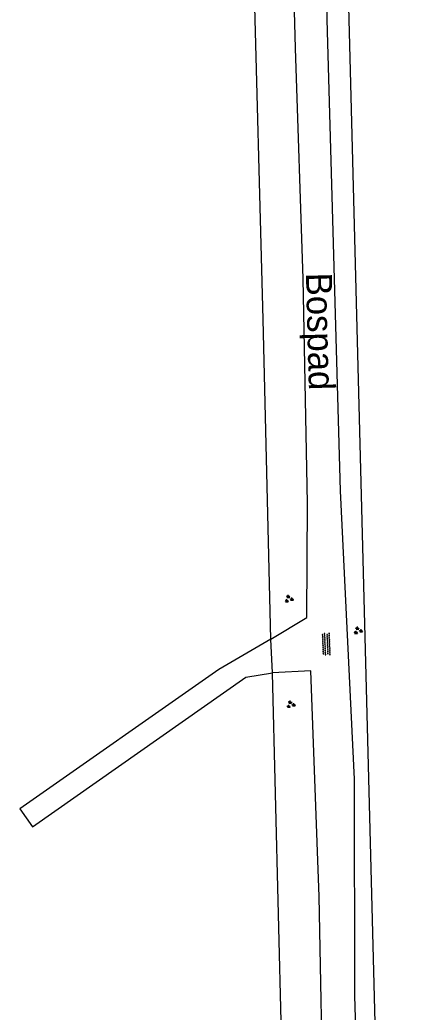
# Model space of a CAD drawing. Extents: x 128999 to 131010, y 395498 to 399007.
# Drawn here: x 129573.1 to 129609.9, y 395806.8 to 395902.5 of the extents above; entities that cross this region are included whole.
import ezdxf

# ---------------------------------------------------------------- set-up
doc = ezdxf.new("R2010")
doc.units = 0
for name, color, linetype in [('gg-afsc-draadraster', 7, 'Continuous'), ('gg-afsc-hekwerk', 7, 'Continuous'), ('gg-anno-openbare ruimte label', 7, 'Continuous'), ('gg-knt-onverhard', 7, 'Continuous'), ('gt-symb-groenvak', 7, 'Continuous'), ('gt-symb-overige verharding', 7, 'Continuous')]:
    doc.layers.add(name, color=color, linetype=linetype)

# ---------------------------------------------------------------- blocks, each defined once
blk = doc.blocks.new('gt0-GRVAK')
at = {"layer": 'gt-symb-groenvak'}
for p, q in [((-0.11, 0.189), (-0.228, 0.24)), ((-0.182, 0.153), (0.088, 0.153)), ((-0.091, 0.211), (-0.156, 0.322)), ((-0.047, 0.214), (-0.047, 0.393)), ((-0.004, 0.211), (0.061, 0.322)), ((0.015, 0.189), (0.133, 0.24)), ((0.262, -0.052), (0.197, 0.059)), ((0.305, -0.049), (0.305, 0.13)), ((0.349, -0.052), (0.414, 0.059)), ((-0.245, -0.228), (-0.363, -0.177)), ((-0.318, -0.264), (-0.047, -0.264)), ((-0.226, -0.206), (-0.291, -0.095)), ((-0.183, -0.203), (-0.183, -0.024)), ((-0.139, -0.206), (-0.074, -0.095)), ((-0.12, -0.228), (-0.002, -0.177)), ((0.243, -0.074), (0.125, -0.023)), ((0.17, -0.11), (0.441, -0.11)), ((0.368, -0.074), (0.486, -0.023))]:
    blk.add_line(p, q, dxfattribs=at)
blk = doc.blocks.new('gt0-OVH')
at = {"layer": 'gt-symb-overige verharding'}
for points in [[(-0.972, 0.298), (-0.967, 0.308), (-0.965, 0.319), (-0.966, 0.33), (-0.971, 0.34), (-0.978, 0.348), (-0.988, 0.353), (-0.999, 0.355), (-1.01, 0.354), (-1.02, 0.349), (-1.028, 0.342), (-1.033, 0.332), (-1.035, 0.321), (-1.034, 0.31), (-1.029, 0.3), (-1.022, 0.292), (-1.012, 0.287), (-1.001, 0.285), (-0.99, 0.286), (-0.98, 0.291)], [(-0.872, 0.106), (-0.867, 0.116), (-0.865, 0.126), (-0.866, 0.137), (-0.871, 0.147), (-0.878, 0.156), (-0.888, 0.161), (-0.899, 0.163), (-0.91, 0.162), (-0.92, 0.157), (-0.928, 0.15), (-0.933, 0.14), (-0.935, 0.129), (-0.934, 0.118), (-0.929, 0.108), (-0.922, 0.1), (-0.912, 0.095), (-0.901, 0.092), (-0.89, 0.094), (-0.88, 0.098)], [(-0.772, 0.298), (-0.767, 0.308), (-0.765, 0.319), (-0.766, 0.33), (-0.771, 0.34), (-0.778, 0.348), (-0.788, 0.353), (-0.799, 0.355), (-0.81, 0.354), (-0.82, 0.349), (-0.828, 0.342), (-0.833, 0.332), (-0.835, 0.321), (-0.834, 0.31), (-0.829, 0.3), (-0.822, 0.292), (-0.812, 0.287), (-0.801, 0.285), (-0.79, 0.286), (-0.78, 0.291)], [(-0.672, 0.106), (-0.667, 0.116), (-0.665, 0.126), (-0.666, 0.137), (-0.671, 0.147), (-0.678, 0.156), (-0.688, 0.161), (-0.699, 0.163), (-0.71, 0.162), (-0.72, 0.157), (-0.728, 0.15), (-0.733, 0.14), (-0.735, 0.129), (-0.734, 0.118), (-0.729, 0.108), (-0.722, 0.1), (-0.712, 0.095), (-0.701, 0.092), (-0.69, 0.094), (-0.68, 0.098)], [(-0.572, 0.298), (-0.567, 0.308), (-0.565, 0.319), (-0.566, 0.33), (-0.571, 0.34), (-0.578, 0.348), (-0.588, 0.353), (-0.599, 0.355), (-0.61, 0.354), (-0.62, 0.349), (-0.628, 0.342), (-0.633, 0.332), (-0.635, 0.321), (-0.634, 0.31), (-0.629, 0.3), (-0.622, 0.292), (-0.612, 0.287), (-0.601, 0.285), (-0.59, 0.286), (-0.58, 0.291)], [(-0.472, 0.106), (-0.467, 0.116), (-0.465, 0.126), (-0.466, 0.137), (-0.471, 0.147), (-0.478, 0.156), (-0.488, 0.161), (-0.499, 0.163), (-0.51, 0.162), (-0.52, 0.157), (-0.528, 0.15), (-0.533, 0.14), (-0.535, 0.129), (-0.534, 0.118), (-0.529, 0.108), (-0.522, 0.1), (-0.512, 0.095), (-0.501, 0.092), (-0.49, 0.094), (-0.48, 0.098)], [(-0.372, 0.298), (-0.367, 0.308), (-0.365, 0.319), (-0.366, 0.33), (-0.371, 0.34), (-0.378, 0.348), (-0.388, 0.353), (-0.399, 0.355), (-0.41, 0.354), (-0.42, 0.349), (-0.428, 0.342), (-0.433, 0.332), (-0.435, 0.321), (-0.434, 0.31), (-0.429, 0.3), (-0.422, 0.292), (-0.412, 0.287), (-0.401, 0.285), (-0.39, 0.286), (-0.38, 0.291)], [(-0.272, 0.106), (-0.267, 0.116), (-0.265, 0.126), (-0.266, 0.137), (-0.271, 0.147), (-0.278, 0.156), (-0.288, 0.161), (-0.299, 0.163), (-0.31, 0.162), (-0.32, 0.157), (-0.328, 0.15), (-0.333, 0.14), (-0.335, 0.129), (-0.334, 0.118), (-0.329, 0.108), (-0.322, 0.1), (-0.312, 0.095), (-0.301, 0.092), (-0.29, 0.094), (-0.28, 0.098)], [(-0.172, 0.298), (-0.167, 0.308), (-0.165, 0.319), (-0.166, 0.33), (-0.171, 0.34), (-0.178, 0.348), (-0.188, 0.353), (-0.199, 0.355), (-0.21, 0.354), (-0.22, 0.349), (-0.228, 0.342), (-0.233, 0.332), (-0.235, 0.321), (-0.234, 0.31), (-0.229, 0.3), (-0.222, 0.292), (-0.212, 0.287), (-0.201, 0.285), (-0.19, 0.286), (-0.18, 0.291)], [(-0.072, 0.106), (-0.067, 0.116), (-0.065, 0.126), (-0.066, 0.137), (-0.071, 0.147), (-0.078, 0.156), (-0.088, 0.161), (-0.099, 0.163), (-0.11, 0.162), (-0.12, 0.157), (-0.128, 0.15), (-0.133, 0.14), (-0.135, 0.129), (-0.134, 0.118), (-0.129, 0.108), (-0.122, 0.1), (-0.112, 0.095), (-0.101, 0.092), (-0.09, 0.094), (-0.08, 0.098)], [(0.028, 0.298), (0.033, 0.308), (0.035, 0.319), (0.034, 0.33), (0.029, 0.34), (0.022, 0.348), (0.012, 0.353), (0.001, 0.355), (-0.01, 0.354), (-0.02, 0.349), (-0.028, 0.342), (-0.033, 0.332), (-0.035, 0.321), (-0.034, 0.31), (-0.029, 0.3), (-0.022, 0.292), (-0.012, 0.287), (-0.001, 0.285), (0.01, 0.286), (0.02, 0.291)], [(0.128, 0.106), (0.133, 0.116), (0.135, 0.126), (0.134, 0.137), (0.129, 0.147), (0.122, 0.156), (0.112, 0.161), (0.101, 0.163), (0.09, 0.162), (0.08, 0.157), (0.072, 0.15), (0.067, 0.14), (0.065, 0.129), (0.066, 0.118), (0.071, 0.108), (0.078, 0.1), (0.088, 0.095), (0.099, 0.092), (0.11, 0.094), (0.12, 0.098)], [(0.228, 0.298), (0.233, 0.308), (0.235, 0.319), (0.234, 0.33), (0.229, 0.34), (0.222, 0.348), (0.212, 0.353), (0.201, 0.355), (0.19, 0.354), (0.18, 0.349), (0.172, 0.342), (0.167, 0.332), (0.165, 0.321), (0.166, 0.31), (0.171, 0.3), (0.178, 0.292), (0.188, 0.287), (0.199, 0.285), (0.21, 0.286), (0.22, 0.291)], [(0.328, 0.106), (0.333, 0.116), (0.335, 0.126), (0.334, 0.137), (0.329, 0.147), (0.322, 0.156), (0.312, 0.161), (0.301, 0.163), (0.29, 0.162), (0.28, 0.157), (0.272, 0.15), (0.267, 0.14), (0.265, 0.129), (0.266, 0.118), (0.271, 0.108), (0.278, 0.1), (0.288, 0.095), (0.299, 0.092), (0.31, 0.094), (0.32, 0.098)], [(0.428, 0.298), (0.433, 0.308), (0.435, 0.319), (0.434, 0.33), (0.429, 0.34), (0.422, 0.348), (0.412, 0.353), (0.401, 0.355), (0.39, 0.354), (0.38, 0.349), (0.372, 0.342), (0.367, 0.332), (0.365, 0.321), (0.366, 0.31), (0.371, 0.3), (0.378, 0.292), (0.388, 0.287), (0.399, 0.285), (0.41, 0.286), (0.42, 0.291)], [(0.528, 0.106), (0.533, 0.116), (0.535, 0.126), (0.534, 0.137), (0.529, 0.147), (0.522, 0.156), (0.512, 0.161), (0.501, 0.163), (0.49, 0.162), (0.48, 0.157), (0.472, 0.15), (0.467, 0.14), (0.465, 0.129), (0.466, 0.118), (0.471, 0.108), (0.478, 0.1), (0.488, 0.095), (0.499, 0.092), (0.51, 0.094), (0.52, 0.098)], [(0.628, 0.298), (0.633, 0.308), (0.635, 0.319), (0.634, 0.33), (0.629, 0.34), (0.622, 0.348), (0.612, 0.353), (0.601, 0.355), (0.59, 0.354), (0.58, 0.349), (0.572, 0.342), (0.567, 0.332), (0.565, 0.321), (0.566, 0.31), (0.571, 0.3), (0.578, 0.292), (0.588, 0.287), (0.599, 0.285), (0.61, 0.286), (0.62, 0.291)], [(0.728, 0.106), (0.733, 0.116), (0.735, 0.126), (0.734, 0.137), (0.729, 0.147), (0.722, 0.156), (0.712, 0.161), (0.701, 0.163), (0.69, 0.162), (0.68, 0.157), (0.672, 0.15), (0.667, 0.14), (0.665, 0.129), (0.666, 0.118), (0.671, 0.108), (0.678, 0.1), (0.688, 0.095), (0.699, 0.092), (0.71, 0.094), (0.72, 0.098)], [(0.828, 0.298), (0.833, 0.308), (0.835, 0.319), (0.834, 0.33), (0.829, 0.34), (0.822, 0.348), (0.812, 0.353), (0.801, 0.355), (0.79, 0.354), (0.78, 0.349), (0.772, 0.342), (0.767, 0.332), (0.765, 0.321), (0.766, 0.31), (0.771, 0.3), (0.778, 0.292), (0.788, 0.287), (0.799, 0.285), (0.81, 0.286), (0.82, 0.291)], [(0.928, 0.106), (0.933, 0.116), (0.935, 0.126), (0.934, 0.137), (0.929, 0.147), (0.922, 0.156), (0.912, 0.161), (0.901, 0.163), (0.89, 0.162), (0.88, 0.157), (0.872, 0.15), (0.867, 0.14), (0.865, 0.129), (0.866, 0.118), (0.871, 0.108), (0.878, 0.1), (0.888, 0.095), (0.899, 0.092), (0.91, 0.094), (0.92, 0.098)], [(1.028, 0.298), (1.033, 0.308), (1.035, 0.319), (1.034, 0.33), (1.029, 0.34), (1.022, 0.348), (1.012, 0.353), (1.001, 0.355), (0.99, 0.354), (0.98, 0.349), (0.972, 0.342), (0.967, 0.332), (0.965, 0.321), (0.966, 0.31), (0.971, 0.3), (0.978, 0.292), (0.988, 0.287), (0.999, 0.285), (1.01, 0.286), (1.02, 0.291)], [(-0.972, -0.142), (-0.967, -0.132), (-0.965, -0.121), (-0.966, -0.11), (-0.971, -0.1), (-0.978, -0.092), (-0.988, -0.087), (-0.999, -0.085), (-1.01, -0.086), (-1.02, -0.091), (-1.028, -0.098), (-1.033, -0.108), (-1.035, -0.119), (-1.034, -0.13), (-1.029, -0.14), (-1.022, -0.148), (-1.012, -0.153), (-1.001, -0.155), (-0.99, -0.154), (-0.98, -0.149)], [(-0.872, -0.334), (-0.867, -0.324), (-0.865, -0.314), (-0.866, -0.303), (-0.871, -0.293), (-0.878, -0.284), (-0.888, -0.279), (-0.899, -0.277), (-0.91, -0.278), (-0.92, -0.283), (-0.928, -0.29), (-0.933, -0.3), (-0.935, -0.311), (-0.934, -0.322), (-0.929, -0.332), (-0.922, -0.34), (-0.912, -0.345), (-0.901, -0.348), (-0.89, -0.346), (-0.88, -0.342)], [(-0.772, -0.142), (-0.767, -0.132), (-0.765, -0.121), (-0.766, -0.11), (-0.771, -0.1), (-0.778, -0.092), (-0.788, -0.087), (-0.799, -0.085), (-0.81, -0.086), (-0.82, -0.091), (-0.828, -0.098), (-0.833, -0.108), (-0.835, -0.119), (-0.834, -0.13), (-0.829, -0.14), (-0.822, -0.148), (-0.812, -0.153), (-0.801, -0.155), (-0.79, -0.154), (-0.78, -0.149)], [(-0.672, -0.334), (-0.667, -0.324), (-0.665, -0.314), (-0.666, -0.303), (-0.671, -0.293), (-0.678, -0.284), (-0.688, -0.279), (-0.699, -0.277), (-0.71, -0.278), (-0.72, -0.283), (-0.728, -0.29), (-0.733, -0.3), (-0.735, -0.311), (-0.734, -0.322), (-0.729, -0.332), (-0.722, -0.34), (-0.712, -0.345), (-0.701, -0.348), (-0.69, -0.346), (-0.68, -0.342)], [(-0.572, -0.142), (-0.567, -0.132), (-0.565, -0.121), (-0.566, -0.11), (-0.571, -0.1), (-0.578, -0.092), (-0.588, -0.087), (-0.599, -0.085), (-0.61, -0.086), (-0.62, -0.091), (-0.628, -0.098), (-0.633, -0.108), (-0.635, -0.119), (-0.634, -0.13), (-0.629, -0.14), (-0.622, -0.148), (-0.612, -0.153), (-0.601, -0.155), (-0.59, -0.154), (-0.58, -0.149)], [(-0.472, -0.334), (-0.467, -0.324), (-0.465, -0.314), (-0.466, -0.303), (-0.471, -0.293), (-0.478, -0.284), (-0.488, -0.279), (-0.499, -0.277), (-0.51, -0.278), (-0.52, -0.283), (-0.528, -0.29), (-0.533, -0.3), (-0.535, -0.311), (-0.534, -0.322), (-0.529, -0.332), (-0.522, -0.34), (-0.512, -0.345), (-0.501, -0.348), (-0.49, -0.346), (-0.48, -0.342)], [(-0.372, -0.142), (-0.367, -0.132), (-0.365, -0.121), (-0.366, -0.11), (-0.371, -0.1), (-0.378, -0.092), (-0.388, -0.087), (-0.399, -0.085), (-0.41, -0.086), (-0.42, -0.091), (-0.428, -0.098), (-0.433, -0.108), (-0.435, -0.119), (-0.434, -0.13), (-0.429, -0.14), (-0.422, -0.148), (-0.412, -0.153), (-0.401, -0.155), (-0.39, -0.154), (-0.38, -0.149)], [(-0.272, -0.334), (-0.267, -0.324), (-0.265, -0.314), (-0.266, -0.303), (-0.271, -0.293), (-0.278, -0.284), (-0.288, -0.279), (-0.299, -0.277), (-0.31, -0.278), (-0.32, -0.283), (-0.328, -0.29), (-0.333, -0.3), (-0.335, -0.311), (-0.334, -0.322), (-0.329, -0.332), (-0.322, -0.34), (-0.312, -0.345), (-0.301, -0.348), (-0.29, -0.346), (-0.28, -0.342)], [(-0.172, -0.142), (-0.167, -0.132), (-0.165, -0.121), (-0.166, -0.11), (-0.171, -0.1), (-0.178, -0.092), (-0.188, -0.087), (-0.199, -0.085), (-0.21, -0.086), (-0.22, -0.091), (-0.228, -0.098), (-0.233, -0.108), (-0.235, -0.119), (-0.234, -0.13), (-0.229, -0.14), (-0.222, -0.148), (-0.212, -0.153), (-0.201, -0.155), (-0.19, -0.154), (-0.18, -0.149)], [(-0.072, -0.334), (-0.067, -0.324), (-0.065, -0.314), (-0.066, -0.303), (-0.071, -0.293), (-0.078, -0.284), (-0.088, -0.279), (-0.099, -0.277), (-0.11, -0.278), (-0.12, -0.283), (-0.128, -0.29), (-0.133, -0.3), (-0.135, -0.311), (-0.134, -0.322), (-0.129, -0.332), (-0.122, -0.34), (-0.112, -0.345), (-0.101, -0.348), (-0.09, -0.346), (-0.08, -0.342)], [(0.028, -0.142), (0.033, -0.132), (0.035, -0.121), (0.034, -0.11), (0.029, -0.1), (0.022, -0.092), (0.012, -0.087), (0.001, -0.085), (-0.01, -0.086), (-0.02, -0.091), (-0.028, -0.098), (-0.033, -0.108), (-0.035, -0.119), (-0.034, -0.13), (-0.029, -0.14), (-0.022, -0.148), (-0.012, -0.153), (-0.001, -0.155), (0.01, -0.154), (0.02, -0.149)], [(0.128, -0.334), (0.133, -0.324), (0.135, -0.314), (0.134, -0.303), (0.129, -0.293), (0.122, -0.284), (0.112, -0.279), (0.101, -0.277), (0.09, -0.278), (0.08, -0.283), (0.072, -0.29), (0.067, -0.3), (0.065, -0.311), (0.066, -0.322), (0.071, -0.332), (0.078, -0.34), (0.088, -0.345), (0.099, -0.348), (0.11, -0.346), (0.12, -0.342)], [(0.228, -0.142), (0.233, -0.132), (0.235, -0.121), (0.234, -0.11), (0.229, -0.1), (0.222, -0.092), (0.212, -0.087), (0.201, -0.085), (0.19, -0.086), (0.18, -0.091), (0.172, -0.098), (0.167, -0.108), (0.165, -0.119), (0.166, -0.13), (0.171, -0.14), (0.178, -0.148), (0.188, -0.153), (0.199, -0.155), (0.21, -0.154), (0.22, -0.149)], [(0.328, -0.334), (0.333, -0.324), (0.335, -0.314), (0.334, -0.303), (0.329, -0.293), (0.322, -0.284), (0.312, -0.279), (0.301, -0.277), (0.29, -0.278), (0.28, -0.283), (0.272, -0.29), (0.267, -0.3), (0.265, -0.311), (0.266, -0.322), (0.271, -0.332), (0.278, -0.34), (0.288, -0.345), (0.299, -0.348), (0.31, -0.346), (0.32, -0.342)], [(0.428, -0.142), (0.433, -0.132), (0.435, -0.121), (0.434, -0.11), (0.429, -0.1), (0.422, -0.092), (0.412, -0.087), (0.401, -0.085), (0.39, -0.086), (0.38, -0.091), (0.372, -0.098), (0.367, -0.108), (0.365, -0.119), (0.366, -0.13), (0.371, -0.14), (0.378, -0.148), (0.388, -0.153), (0.399, -0.155), (0.41, -0.154), (0.42, -0.149)], [(0.528, -0.334), (0.533, -0.324), (0.535, -0.314), (0.534, -0.303), (0.529, -0.293), (0.522, -0.284), (0.512, -0.279), (0.501, -0.277), (0.49, -0.278), (0.48, -0.283), (0.472, -0.29), (0.467, -0.3), (0.465, -0.311), (0.466, -0.322), (0.471, -0.332), (0.478, -0.34), (0.488, -0.345), (0.499, -0.348), (0.51, -0.346), (0.52, -0.342)], [(0.628, -0.142), (0.633, -0.132), (0.635, -0.121), (0.634, -0.11), (0.629, -0.1), (0.622, -0.092), (0.612, -0.087), (0.601, -0.085), (0.59, -0.086), (0.58, -0.091), (0.572, -0.098), (0.567, -0.108), (0.565, -0.119), (0.566, -0.13), (0.571, -0.14), (0.578, -0.148), (0.588, -0.153), (0.599, -0.155), (0.61, -0.154), (0.62, -0.149)], [(0.728, -0.334), (0.733, -0.324), (0.735, -0.314), (0.734, -0.303), (0.729, -0.293), (0.722, -0.284), (0.712, -0.279), (0.701, -0.277), (0.69, -0.278), (0.68, -0.283), (0.672, -0.29), (0.667, -0.3), (0.665, -0.311), (0.666, -0.322), (0.671, -0.332), (0.678, -0.34), (0.688, -0.345), (0.699, -0.348), (0.71, -0.346), (0.72, -0.342)], [(0.828, -0.142), (0.833, -0.132), (0.835, -0.121), (0.834, -0.11), (0.829, -0.1), (0.822, -0.092), (0.812, -0.087), (0.801, -0.085), (0.79, -0.086), (0.78, -0.091), (0.772, -0.098), (0.767, -0.108), (0.765, -0.119), (0.766, -0.13), (0.771, -0.14), (0.778, -0.148), (0.788, -0.153), (0.799, -0.155), (0.81, -0.154), (0.82, -0.149)], [(0.928, -0.334), (0.933, -0.324), (0.935, -0.314), (0.934, -0.303), (0.929, -0.293), (0.922, -0.284), (0.912, -0.279), (0.901, -0.277), (0.89, -0.278), (0.88, -0.283), (0.872, -0.29), (0.867, -0.3), (0.865, -0.311), (0.866, -0.322), (0.871, -0.332), (0.878, -0.34), (0.888, -0.345), (0.899, -0.348), (0.91, -0.346), (0.92, -0.342)], [(1.028, -0.142), (1.033, -0.132), (1.035, -0.121), (1.034, -0.11), (1.029, -0.1), (1.022, -0.092), (1.012, -0.087), (1.001, -0.085), (0.99, -0.086), (0.98, -0.091), (0.972, -0.098), (0.967, -0.108), (0.965, -0.119), (0.966, -0.13), (0.971, -0.14), (0.978, -0.148), (0.988, -0.153), (0.999, -0.155), (1.01, -0.154), (1.02, -0.149)]]:
    blk.add_lwpolyline(points, close=True, dxfattribs=at)

msp = doc.modelspace()

# ---------------------------------------------------------------- linework, layer by layer
at = {"layer": 'gg-afsc-draadraster'}
msp.add_line((129600.048, 395735.739), (129597.455, 395839.529), dxfattribs=at)
for points in [[(129609.861, 395722.041), (129607.342, 395805.776), (129604.591, 395912.49), (129603.465, 395965.83)], [(129597.307, 395842.786), (129596.569, 395873.622), (129595.635, 395908.6)]]:
    msp.add_lwpolyline(points, dxfattribs=at)
at = {"layer": 'gg-afsc-hekwerk'}
msp.add_line((129597.455, 395839.529), (129597.307, 395842.786), dxfattribs=at)
at = {"layer": 'gg-knt-onverhard'}
for points in [[(129597.307, 395842.786), (129600.767, 395844.866), (129600.831, 395855.908), (129600.419, 395877.544), (129599.684, 395899.775), (129599.053, 395922.317), (129599.328, 395939.8), (129599.08, 395949.766), (129599.314, 395962.438), (129599.104, 395976.337)], [(129601.694, 395969.531), (129601.827, 395961.781), (129601.705, 395950.011), (129601.999, 395936.322), (129602.678, 395924.991), (129602.709, 395902.541), (129603.997, 395857.086), (129605.325, 395829.279), (129605.374, 395808.378), (129606.007, 395787.357), (129605.99, 395765.593), (129606.668, 395743.051), (129607.489, 395721.865), (129607.531, 395720.962)], [(129597.307, 395842.786), (129592.28, 395839.868), (129573.112, 395826.426), (129574.323, 395824.699), (129594.905, 395839.134), (129597.455, 395839.529)], [(129601.288, 395688.593), (129602.675, 395691.543), (129603.894, 395694.378), (129604.137, 395694.836), (129604.926, 395698.333), (129605.395, 395702.158), (129605.584, 395715.301), (129604.169, 395738.743), (129603.516, 395762.953), (129603.529, 395773.56), (129603.086, 395782.925), (129602.375, 395796.291), (129601.971, 395817.968), (129601.142, 395839.74), (129597.455, 395839.529)]]:
    msp.add_lwpolyline(points, dxfattribs=at)

# ---------------------------------------------------------------- block references
at = {"layer": 'gt-symb-groenvak'}
for p in [(129599.03, 395846.659), (129605.695, 395843.604), (129599.215, 395836.476)]:
    msp.add_blockref('gt0-GRVAK', p, dxfattribs=at)
at = {"layer": 'gt-symb-overige verharding', "rotation": -87.64984047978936}
msp.add_blockref('gt0-OVH', (129602.64, 395842.308), dxfattribs=at)

# ---------------------------------------------------------------- texts
at = {"layer": 'gg-anno-openbare ruimte label'}
msp.add_text('Bospad', height=2.5, rotation=271.5, dxfattribs=at).set_placement((129600.678, 395878.097))

doc.saveas('drawing.dxf')
